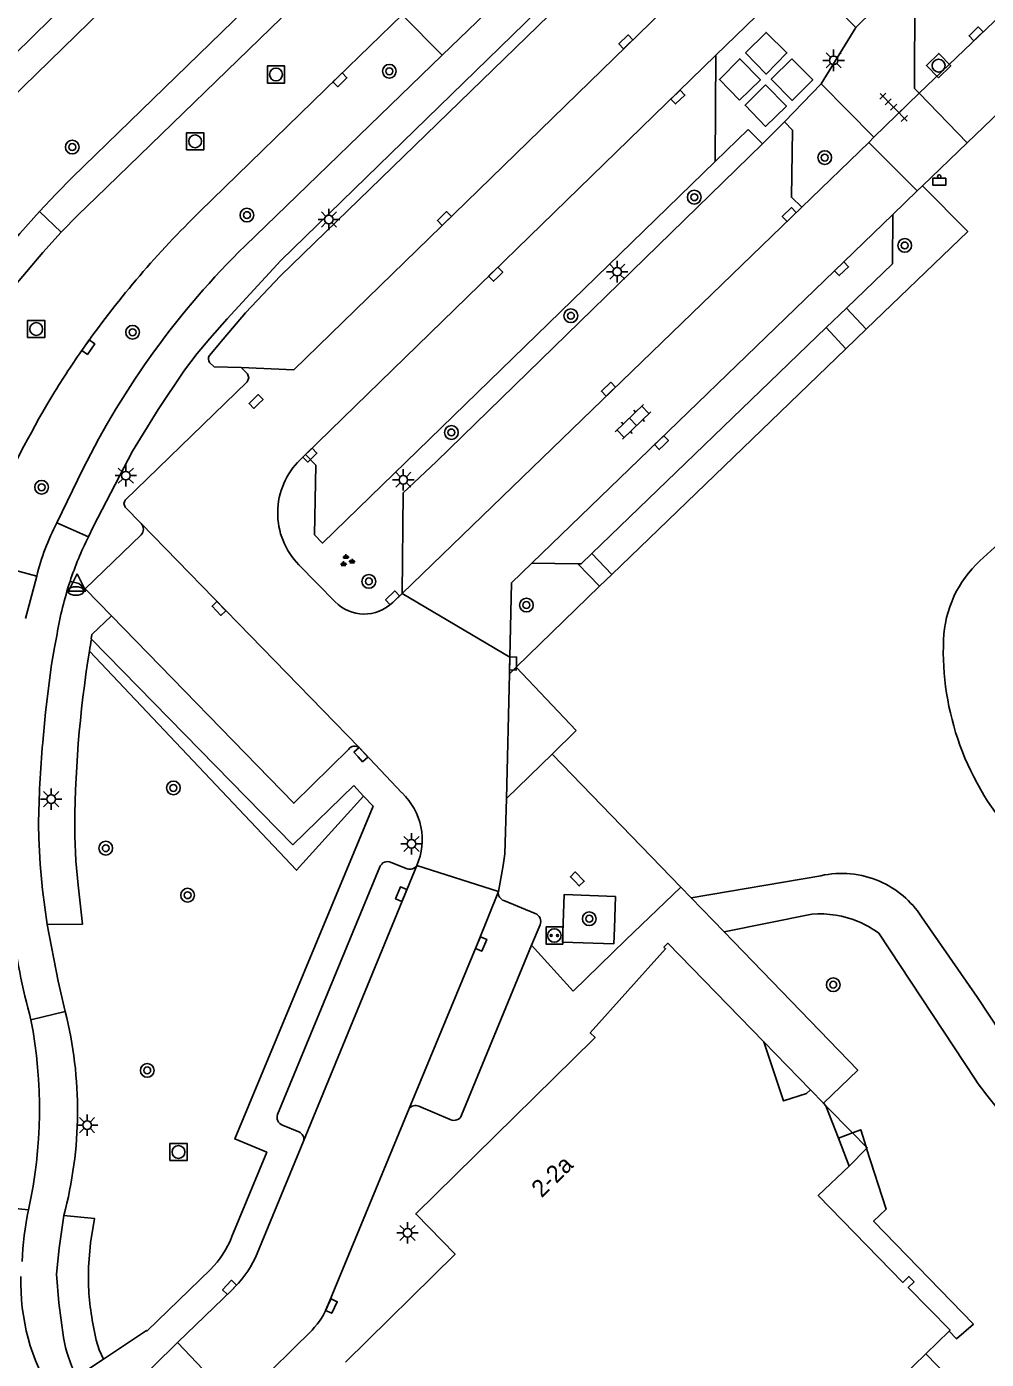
# Model space of a CAD drawing. Extents: x 136000 to 138005, y 398500 to 400500.
# Drawn here: x 137789.8 to 137845.7, y 399477 to 399554.7 of the extents above; entities that cross this region are included whole.
import ezdxf

# ---------------------------------------------------------------- set-up
doc = ezdxf.new("R2010")
doc.units = 0
for name, color, linetype in [('gg-anno-huisnummerreeks BGT', 7, 'Continuous'), ('gg-bbg-hoofdgebouw', 7, 'Continuous'), ('gg-bbg-onder overbouw', 7, 'Continuous'), ('gg-bbg-pand overbouw', 7, 'Continuous'), ('gg-knt-verharding', 7, 'Continuous'), ('gg-knt-verharding nz', 7, 'Continuous'), ('gg-kwrk-afval apart plaats', 7, 'Continuous'), ('gt-grn-groengrens', 7, 'Continuous'), ('gt-grn-weggrens', 7, 'Continuous'), ('gt-grn-weggrens revisie', 7, 'Continuous'), ('gt-symb-afvalbak', 7, 'Continuous'), ('gt-symb-boom', 7, 'Continuous'), ('gt-symb-brandkraan', 7, 'Continuous'), ('gt-symb-groenvak', 7, 'Continuous'), ('gt-symb-klinker verharding', 7, 'Continuous'), ('gt-symb-kolk', 7, 'Continuous'), ('gt-symb-laadpunt elektrisch vervoer', 7, 'Continuous'), ('gt-symb-lichtmast', 7, 'Continuous'), ('gt-symb-rioolschacht', 7, 'Continuous'), ('gt-symb-tegel verharding', 7, 'Continuous'), ('gt-symb-waterafsluiter', 7, 'Continuous')]:
    doc.layers.add(name, color=color, linetype=linetype)

# ---------------------------------------------------------------- blocks, each defined once
blk = doc.blocks.new('gt0-RS')
at = {"layer": 'gt-symb-rioolschacht'}
blk.add_lwpolyline([(-0.5, -0.5), (0.5, -0.5), (0.5, 0.5), (-0.5, 0.5)], close=True, dxfattribs=at)
blk.add_circle((0, 0), 0.375, dxfattribs=at)
blk = doc.blocks.new('gt0-LMAST')
at = {"layer": 'gt-symb-lichtmast'}
for p, q in [((-0.182, 0.173), (-0.447, 0.438)), ((-0.005, 0.246), (-0.005, 0.621)), ((0.172, 0.173), (0.437, 0.438)), ((-0.255, -0.004), (-0.63, -0.004)), ((-0.182, -0.181), (-0.447, -0.446)), ((-0.005, -0.254), (-0.005, -0.629)), ((0.437, -0.446), (0.172, -0.181)), ((0.245, -0.004), (0.62, -0.004))]:
    blk.add_line(p, q, dxfattribs=at)
blk.add_circle((-0.005, -0.004), 0.25, dxfattribs=at)
blk = doc.blocks.new('gt0-BOOM')
at = {"layer": 'gt-symb-boom'}
for radius in [0.4, 0.2]:
    blk.add_circle((0, 0), radius, dxfattribs=at)
blk = doc.blocks.new('gt0-KOLK')
at = {"layer": 'gt-symb-kolk'}
blk.add_lwpolyline([(0, 0), (0.375, 0), (0.375, 0.4), (-0.375, 0.4), (-0.375, 0), (0, 0)], dxfattribs=at)
blk = doc.blocks.new('gt0-TEG1')
at = {"layer": 'gt-symb-tegel verharding'}
for p, q in [((-1.125, 0), (1.125, 0)), ((-0.9, -0.25), (-0.9, 0.25)), ((-0.45, -0.25), (-0.45, 0.25)), ((0, -0.25), (0, 0.25)), ((0.45, -0.25), (0.45, 0.25)), ((0.9, -0.25), (0.9, 0.25))]:
    blk.add_line(p, q, dxfattribs=at)
blk = doc.blocks.new('gt0-ABAK')
at = {"layer": 'gt-symb-afvalbak'}
blk.add_lwpolyline([(0.375, -0.5), (-0.375, -0.5), (-0.375, -0.1), (0.375, -0.1)], close=True, dxfattribs=at)
blk.add_circle((0, 0), 0.1, dxfattribs=at)
blk = doc.blocks.new('gt0-BR')
at = {"layer": 'gt-symb-brandkraan'}
for centre, radius, start, end in [((-0.244, 0), 0.206, 107.56694, 252.43307), ((0.599, -2.664), 3, 106.89205, 107.56694), ((0, -0.691), 0.938, 73.10799, 106.89205), ((-0.599, -2.664), 3, 72.43309, 73.10799), ((0.244, 0), 0.206, 287.56695, 72.43309), ((0.599, 2.664), 3, 252.43307, 253.10797), ((0, 0.691), 0.938, 253.10797, 286.89206), ((-0.599, 2.664), 3, 286.89206, 287.56695)]:
    blk.add_arc(centre, radius, start, end, dxfattribs=at)
blk = doc.blocks.new('gt0-WAFSL')
at = {"layer": 'gt-symb-waterafsluiter'}
for p, q in [((-0.5, -0.333), (0, 0.667)), ((0, 0.667), (0.5, -0.333)), ((0.5, -0.333), (-0.5, -0.333))]:
    blk.add_line(p, q, dxfattribs=at)
blk = doc.blocks.new('gt0-KL1')
at = {"layer": 'gt-symb-klinker verharding'}
for p, q in [((-1.15, 0.3), (1.15, 0.3)), ((-1, -0.3), (-1, 0.3)), ((-0.5, 0.3), (-0.5, 0.45)), ((0, -0.3), (0, 0.3)), ((0.5, 0.3), (0.5, 0.45)), ((1, -0.3), (1, 0.3)), ((-1.15, -0.3), (1.15, -0.3)), ((-0.5, -0.45), (-0.5, -0.3)), ((0.5, -0.45), (0.5, -0.3))]:
    blk.add_line(p, q, dxfattribs=at)
blk = doc.blocks.new('gt0-LEV')
at = {"layer": 'gt-symb-laadpunt elektrisch vervoer'}
blk.add_lwpolyline([(-0.486, 0.501), (0.486, 0.501), (0.486, -0.499), (-0.486, -0.499)], close=True, dxfattribs=at)
for centre, radius in [((0, 0), 0.393), ((-0.186, 0), 0.0566), ((0.186, 0), 0.0566)]:
    blk.add_circle(centre, radius, dxfattribs=at)
blk = doc.blocks.new('gt0-GRVAK')
at = {"layer": 'gt-symb-groenvak'}
for p, q in [((-0.11, 0.189), (-0.228, 0.24)), ((-0.182, 0.153), (0.088, 0.153)), ((-0.091, 0.211), (-0.156, 0.322)), ((-0.047, 0.214), (-0.047, 0.393)), ((-0.004, 0.211), (0.061, 0.322)), ((0.015, 0.189), (0.133, 0.24)), ((0.262, -0.052), (0.197, 0.059)), ((0.305, -0.049), (0.305, 0.13)), ((0.349, -0.052), (0.414, 0.059)), ((-0.245, -0.228), (-0.363, -0.177)), ((-0.318, -0.264), (-0.047, -0.264)), ((-0.226, -0.206), (-0.291, -0.095)), ((-0.183, -0.203), (-0.183, -0.024)), ((-0.139, -0.206), (-0.074, -0.095)), ((-0.12, -0.228), (-0.002, -0.177)), ((0.243, -0.074), (0.125, -0.023)), ((0.17, -0.11), (0.441, -0.11)), ((0.368, -0.074), (0.486, -0.023))]:
    blk.add_line(p, q, dxfattribs=at)

msp = doc.modelspace()

# ---------------------------------------------------------------- linework, layer by layer
at = {"layer": 'gg-bbg-hoofdgebouw'}
for p, q in [((137835.485, 399492.742), (137836.226, 399491.974)), ((137836.226, 399491.974), (137836.381, 399491.814)), ((137843.557, 399478.68), (137842.19, 399477.351)), ((137842.19, 399477.351), (137840.755, 399475.956))]:
    msp.add_line(p, q, dxfattribs=at)
for points in [[(137822.845, 399495.706), (137822.924, 399495.783), (137822.642, 399496.07), (137827.028, 399500.963), (137826.937, 399501.055), (137827.167, 399501.282), (137832.756, 399495.537)], [(137808.37, 399476.88), (137814.767, 399483.168), (137812.468, 399485.507), (137822.845, 399495.706)], [(137843.557, 399478.68), (137843.609, 399478.731), (137841.176, 399481.228), (137841.513, 399481.557), (137841.213, 399481.865), (137840.859, 399481.519), (137835.931, 399486.581), (137837.722, 399488.303)]]:
    msp.add_lwpolyline(points, dxfattribs=at)
at = {"layer": 'gg-bbg-onder overbouw'}
for p, q in [((137836.381, 399491.814), (137837.102, 399489.927)), ((137837.102, 399489.927), (137837.722, 399488.303))]:
    msp.add_line(p, q, dxfattribs=at)
msp.add_lwpolyline([(137832.756, 399495.537), (137833.904, 399492.098), (137835.24, 399492.522), (137835.485, 399492.742)], dxfattribs=at)
at = {"layer": 'gg-bbg-pand overbouw'}
for p, q in [((137835.485, 399492.742), (137832.756, 399495.537)), ((137836.381, 399491.814), (137837.928, 399490.235)), ((137837.928, 399490.235), (137838.719, 399489.428)), ((137838.75, 399489.329), (137837.722, 399488.303))]:
    msp.add_line(p, q, dxfattribs=at)
msp.add_lwpolyline([(137838.719, 399489.428), (137838.783, 399489.362), (137838.75, 399489.329)], dxfattribs=at)
at = {"layer": 'gg-knt-verharding'}
for p, q in [((137793.843, 399544.744), (137859.414, 399608.33)), ((137840.838, 399601.066), (137764.993, 399527.277)), ((137860.711, 399563.444), (137844.606, 399547.933)), ((137829.957, 399553.03), (137834.906, 399557.845)), ((137838.112, 399554.657), (137834.906, 399557.845)), ((137814.013, 399553.03), (137818.313, 399557.192)), ((137777.285, 399541.513), (137792.214, 399556.142)), ((137839.178, 399555.683), (137838.112, 399554.657)), ((137814.013, 399553.03), (137811.678, 399555.387)), ((137802.522, 399541.935), (137814.013, 399553.03)), ((137829.916, 399546.844), (137829.957, 399553.03)), ((137833.966, 399549.157), (137836.107, 399551.376)), ((137836.107, 399551.376), (137839.165, 399548.254)), ((137841.812, 399550.816), (137844.606, 399547.933)), ((137831.843, 399548.717), (137829.916, 399546.844)), ((137831.843, 399548.717), (137832.682, 399547.876)), ((137832.682, 399547.876), (137833.966, 399549.157)), ((137834.965, 399544.172), (137838.875, 399547.951)), ((137839.165, 399548.254), (137838.875, 399547.951)), ((137838.875, 399547.951), (137841.7, 399545.134)), ((137844.606, 399547.933), (137842.007, 399545.43)), ((137841.7, 399545.134), (137842.007, 399545.43)), ((137841.7, 399545.134), (137840.267, 399543.75)), ((137837.569, 399538.302), (137836.393, 399537.172)), ((137837.569, 399538.302), (137838.726, 399537.07)), ((137836.393, 399537.172), (137822.736, 399524.002)), ((137836.393, 399537.172), (137837.542, 399535.928)), ((137837.542, 399535.928), (137838.726, 399537.07)), ((137806.055, 399529.774), (137805.735, 399529.462)), ((137791.551, 399525.776), (137793.068, 399528.913)), ((137845.354, 399523.574), (137848.378, 399526.353)), ((137793.198, 399521.941), (137796.466, 399525.089)), ((137790.385, 399522.68), (137786.732, 399523.649)), ((137823.902, 399522.78), (137822.736, 399524.002)), ((137805.663, 399523.333), (137807.77, 399521.185)), ((137821.924, 399523.405), (137819.235, 399523.435)), ((137821.924, 399523.405), (137823.182, 399522.087)), ((137789.739, 399520.205), (137790.385, 399522.68)), ((137792.345, 399522.361), (137792.325, 399522.367)), ((137823.182, 399522.087), (137823.902, 399522.78)), ((137793.198, 399521.941), (137794.74, 399520.356)), ((137811.132, 399521.14), (137811.677, 399521.666)), ((137793.577, 399519.009), (137805.315, 399507.011)), ((137817.952, 399517.958), (137817.929, 399516.99)), ((137818.328, 399517.378), (137817.929, 399516.99)), ((137818.328, 399517.378), (137821.824, 399513.68)), ((137817.758, 399509.724), (137817.929, 399516.99)), ((137820.417, 399512.31), (137821.824, 399513.68)), ((137811.671, 399510.044), (137809.17, 399512.684)), ((137817.758, 399509.724), (137820.417, 399512.31)), ((137820.417, 399512.31), (137827.913, 399504.555)), ((137805.315, 399507.011), (137808.871, 399510.486)), ((137808.871, 399510.486), (137809.425, 399509.855)), ((137804.414, 399491.313), (137810.379, 399505.738)), ((137811.031, 399505.995), (137811.966, 399505.63)), ((137828.521, 399503.926), (137836.078, 399505.22)), ((137827.913, 399504.555), (137824.723, 399501.475)), ((137827.913, 399504.555), (137828.521, 399503.926)), ((137819.44, 399503.017), (137817.611, 399503.769)), ((137824.115, 399504.018), (137824.047, 399502.173)), ((137828.521, 399503.926), (137830.438, 399501.944)), ((137835.56, 399502.976), (137830.438, 399501.944)), ((137819.222, 399501.166), (137819.714, 399502.36)), ((137845.069, 399493.354), (137839.455, 399501.868)), ((137815.145, 399491.259), (137819.222, 399501.166)), ((137819.222, 399501.166), (137821.641, 399498.499)), ((137824.723, 399501.475), (137821.641, 399498.499)), ((137812.645, 399491.781), (137814.484, 399491.012)), ((137807.375, 399480.227), (137812.088, 399491.646)), ((137805.654, 399490.293), (137804.713, 399490.686)), ((137837.928, 399490.235), (137837.102, 399489.927)), ((137803.235, 399483.208), (137805.931, 399489.756)), ((137838.75, 399489.329), (137838.719, 399489.428)), ((137789.903, 399485.748), (137788.947, 399485.846)), ((137806.429, 399478.745), (137802.028, 399474.409)), ((137802.028, 399474.409), (137798.585, 399478.021)), ((137842.19, 399477.351), (137847.431, 399472.003))]:
    msp.add_line(p, q, dxfattribs=at)
for points in [[(137792.477, 399545.93), (137830.61, 399582.982), (137843.853, 399595.879), (137858.103, 399609.671)], [(137793.392, 399524.966), (137793.688, 399525.583), (137795.968, 399529.959), (137797.467, 399532.381), (137798.99, 399534.674), (137799.735, 399535.66), (137800.469, 399536.536), (137801.477, 399537.68), (137804.615, 399541.066), (137857.142, 399592.192)], [(137850.908, 399585.138), (137804.597, 399540.185), (137802.556, 399538.021), (137801.254, 399536.496), (137800.46, 399535.533)], [(137841.812, 399550.816), (137841.541, 399551.096), (137841.56, 399556.615)], [(137799.897, 399543.931), (137807.915, 399551.745), (137811.678, 399555.387)], [(137833.966, 399549.157), (137834.424, 399548.659), (137834.37, 399544.763), (137834.965, 399544.172)], [(137832.682, 399547.876), (137813.659, 399529.339), (137811.744, 399527.525), (137811.677, 399521.666)], [(137829.916, 399546.844), (137807.033, 399524.602), (137806.578, 399525.093), (137806.658, 399529.145), (137806.055, 399529.774)], [(137790.546, 399543.932), (137791.5, 399544.943), (137792.477, 399545.93)], [(137791.815, 399542.723), (137792.814, 399543.749), (137793.843, 399544.744)], [(137790.546, 399543.932), (137789.396, 399542.645), (137788.284, 399541.324), (137785.067, 399537.421), (137783.193, 399535.079), (137780.608, 399531.743), (137780.33, 399531.345)], [(137840.267, 399543.75), (137840.252, 399540.888), (137837.569, 399538.302)], [(137791.815, 399542.723), (137790.743, 399541.549), (137786.376, 399536.397), (137784.531, 399534.069), (137781.68, 399530.372)], [(137796.476, 399525.738), (137795.534, 399526.707), (137795.455, 399526.907), (137795.54, 399527.104), (137802.653, 399533.997), (137802.754, 399534.228), (137802.666, 399534.465), (137802.293, 399534.84)], [(137800.461, 399535.12), (137800.719, 399534.879), (137802.293, 399534.84)], [(137822.736, 399524.002), (137822.115, 399523.404), (137821.924, 399523.405)], [(137819.235, 399523.435), (137818.054, 399522.294), (137817.952, 399517.958)], [(137793.198, 399521.941), (137792.83, 399522.247), (137792.345, 399522.361)], [(137794.74, 399520.356), (137805.36, 399509.443), (137808.574, 399512.601)], [(137791.569, 399519.297), (137791.416, 399518.526), (137791.25, 399517.535), (137790.886, 399514.758), (137790.735, 399512.981)], [(137809.425, 399509.855), (137809.984, 399509.268), (137801.92, 399489.886), (137803.793, 399489.101), (137801.763, 399484.187)], [(137817.288, 399504.291), (137817.564, 399505.822), (137817.658, 399506.488), (137817.758, 399509.724)], [(137790.985, 399502.368), (137790.714, 399504.391), (137790.582, 399505.896), (137790.498, 399507.401), (137790.492, 399508.196)], [(137790.985, 399502.368), (137793.058, 399502.402), (137792.794, 399504.66), (137792.662, 399506.087), (137792.601, 399507.516)], [(137824.047, 399502.173), (137824.013, 399501.247), (137821.026, 399501.355), (137821.128, 399504.127), (137824.115, 399504.018)], [(137841.943, 399502.832), (137845.215, 399498.128), (137847.217, 399495.098)], [(137790.985, 399502.368), (137791.625, 399499.073), (137792.05, 399497.308)], [(137830.438, 399501.944), (137838.23, 399493.882), (137836.226, 399491.974)], [(137838.719, 399489.428), (137838.402, 399490.411), (137837.928, 399490.235)], [(137843.557, 399478.68), (137843.984, 399478.232), (137844.977, 399479.086), (137839.156, 399485.094), (137839.893, 399485.78), (137838.75, 399489.329)], [(137791.952, 399478.312), (137791.665, 399480.324), (137791.544, 399481.993), (137791.686, 399483.508), (137791.962, 399485.414)], [(137791.962, 399485.414), (137793.75, 399485.252), (137793.51, 399483.83), (137793.41, 399482.407), (137793.405, 399481.272)], [(137800.507, 399482.28), (137796.798, 399478.68), (137796.776, 399478.725), (137794.266, 399477.055)], [(137798.585, 399478.021), (137801.767, 399481.093), (137801.935, 399481.271)], [(137794.266, 399477.055), (137794.023, 399477.592), (137793.853, 399478.156)]]:
    msp.add_lwpolyline(points, dxfattribs=at)
for centre, radius, start, end in [((137839.652, 399503.158), 56.946, 134.27583, 144.61124), ((137836.875, 399507.052), 48.959, 134.56138, 153.47916), ((137829.715, 399510.082), 44.835, 144.47075, 148.6015), ((137800.705, 399535.327), 0.32, 139.96529, 220.31217), ((137837.862, 399505.088), 54.391, 148.58231, 156.31809), ((137808.751, 399526.362), 4.325, 134.21091, 224.44299), ((137803.898, 399519.358), 13.916, 152.53602, 166.18972), ((137796.127, 399525.419), 0.473, 315.76038, 42.4741), ((137811.214, 399516.131), 19.892, 153.63028, 161.72925), ((137849.85, 399518.709), 6.625, 132.74557, 177.72468), ((137811.535, 399516.008), 20.235, 161.68518, 170.64669), ((137809.474, 399522.857), 2.387, 224.45423, 314.01207), ((137849.285, 399509.254), 56.556, 170.06757, 170.79906), ((137859.397, 399518.341), 16.179, 177.765, 199.92348), ((137858.12, 399507.738), 65.519, 170.72615, 180.19445), ((137848.527, 399507.647), 58.037, 174.72717, 179.45845), ((137808.911, 399512.361), 0.414, 51.27128, 144.58496), ((137859.296, 399518.295), 16.068, 199.89101, 222.96897), ((137809.093, 399507.314), 3.755, 336.41631, 46.63542), ((137810.827, 399505.558), 0.482, 64.92117, 158.10475), ((137812.136, 399506.077), 0.478, 249.18283, 326.35043), ((137837.293, 399499.803), 5.552, 66.54736, 102.64461), ((137817.781, 399504.235), 0.497, 173.56636, 249.92993), ((137837.288, 399499.803), 5.554, 33.05169, 66.49244), ((137819.262, 399502.557), 0.493, 336.46112, 68.81576), ((137836.034, 399497.236), 5.759, 66.95707, 94.71824), ((137840.459, 399510.064), 52.127, 188.44596, 194.7177), ((137836.017, 399497.214), 5.786, 53.54002, 66.88566), ((137768.931, 399491.532), 23.83, 345.12418, 14.02801), ((137763.347, 399491.619), 27.198, 347.53429, 11.02731), ((137863.167, 399505.988), 22.072, 214.91792, 225.46021), ((137812.448, 399491.376), 0.45, 64.10223, 143.14587), ((137804.881, 399491.151), 0.495, 160.87903, 250.11149), ((137814.7, 399491.442), 0.481, 243.30536, 337.67368), ((137805.496, 399489.872), 0.45, 345.11589, 69.45607), ((137807.642, 399482.022), 18.126, 168.1382, 177.74289), ((137796.407, 399486.347), 5.775, 315.22795, 338.03217), ((137797.702, 399485.517), 5.996, 314.91472, 337.35092), ((137801.842, 399481.489), 12.384, 178.2802, 211.88471), ((137810.593, 399482.153), 17.211, 182.93423, 193.42893), ((137803.314, 399481.777), 4.347, 315.78149, 339.11617), ((137798.698, 399479.325), 6.822, 188.53817, 208.39335)]:
    msp.add_arc(centre, radius, start, end, dxfattribs=at)
at = {"layer": 'gg-knt-verharding nz'}
for p, q in [((137864.884, 399573.031), (137841.812, 399550.816)), ((137829.957, 399553.03), (137806.055, 399529.774)), ((137841.812, 399550.816), (137839.165, 399548.254)), ((137811.677, 399521.666), (137834.965, 399544.172)), ((137840.267, 399543.75), (137819.235, 399523.435)), ((137809.17, 399512.684), (137796.476, 399525.738)), ((137805.931, 399489.756), (137812.534, 399505.812))]:
    msp.add_line(p, q, dxfattribs=at)
for points in [[(137857.068, 399585.006), (137805.368, 399534.711), (137802.293, 399534.84)], [(137794.74, 399520.356), (137793.596, 399519.271), (137793.552, 399519.034), (137793.577, 399519.009)], [(137812.088, 399491.646), (137816.094, 399501.318), (137817.288, 399504.291)], [(137794.266, 399477.055), (137793.295, 399476.409), (137792.697, 399476.081)]]:
    msp.add_lwpolyline(points, dxfattribs=at)
at = {"layer": 'gg-kwrk-afval apart plaats'}
for points in [[(137831.696, 399553.175), (137832.887, 399554.363), (137834.1, 399553.17), (137832.895, 399551.935), (137831.696, 399553.175)], [(137831.343, 399550.423), (137830.167, 399551.615), (137831.356, 399552.834), (137832.557, 399551.594), (137831.343, 399550.423)], [(137834.393, 399552.829), (137833.187, 399551.632), (137834.405, 399550.404), (137835.605, 399551.608), (137834.393, 399552.829)], [(137832.863, 399551.312), (137831.667, 399550.12), (137832.861, 399548.889), (137834.071, 399550.075), (137832.863, 399551.312)]]:
    msp.add_lwpolyline(points, dxfattribs=at)
at = {"layer": 'gt-grn-groengrens'}
for p, q in [((137837.542, 399535.928), (137823.902, 399522.78)), ((137823.182, 399522.087), (137818.328, 399517.378))]:
    msp.add_line(p, q, dxfattribs=at)
for points in [[(137842.007, 399545.43), (137844.639, 399542.769), (137838.726, 399537.07)], [(137809.425, 399509.855), (137805.519, 399505.536), (137793.457, 399518.297)]]:
    msp.add_lwpolyline(points, dxfattribs=at)
at = {"layer": 'gt-grn-weggrens'}
for p, q in [((137838.112, 399554.657), (137836.107, 399551.376)), ((137811.677, 399521.666), (137817.952, 399517.958)), ((137812.534, 399505.812), (137817.288, 399504.291)), ((137798.585, 399478.021), (137794.094, 399473.596))]:
    msp.add_line(p, q, dxfattribs=at)
at = {"layer": 'gt-grn-weggrens revisie'}
for p, q in [((137791.815, 399542.723), (137790.546, 399543.932)), ((137793.392, 399524.966), (137791.551, 399525.776)), ((137790.042, 399496.821), (137792.05, 399497.308))]:
    msp.add_line(p, q, dxfattribs=at)

# ---------------------------------------------------------------- block references
at = {"layer": 'gt-symb-afvalbak'}
msp.add_blockref('gt0-ABAK', (137842.981, 399545.97), dxfattribs=at)
at = {"layer": 'gt-symb-boom'}
for p in [(137810.933, 399552.098), (137792.457, 399547.687), (137836.307, 399547.067), (137828.703, 399544.763), (137802.635, 399543.718), (137840.968, 399541.95), (137821.511, 399537.851), (137795.974, 399536.889), (137814.549, 399531.05), (137790.669, 399527.855), (137809.739, 399522.375), (137818.92, 399520.996), (137798.349, 399510.334), (137794.408, 399506.825), (137799.176, 399504.085), (137822.587, 399502.713), (137836.801, 399498.87), (137796.822, 399493.877)]:
    msp.add_blockref('gt0-BOOM', p, dxfattribs=at)
at = {"layer": 'gt-symb-brandkraan'}
msp.add_blockref('gt0-BR', (137792.661, 399521.816), dxfattribs=at)
at = {"layer": 'gt-symb-groenvak'}
msp.add_blockref('gt0-GRVAK', (137808.453, 399523.566), dxfattribs=at)
at = {"layer": 'gt-symb-klinker verharding', "rotation": 44.189646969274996}
msp.add_blockref('gt0-KL1', (137825.135, 399531.671), dxfattribs=at)
at = {"layer": 'gt-symb-kolk'}
for p, rotation in [((137845.265, 399554.14), 44.02760489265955), ((137824.858, 399553.672), 44.02760489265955), ((137807.915, 399551.745), -135.7418361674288), ((137827.886, 399550.457), 44.02760489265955), ((137814.283, 399543.379), 44.27067303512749), ((137834.379, 399543.605), 44.02760489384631), ((137817.269, 399540.129), 44.02760489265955), ((137837.427, 399540.451), 44.02760489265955), ((137793.227, 399536.137), -125.00391949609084), ((137823.843, 399533.43), 44.02760489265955), ((137803.306, 399532.712), 44.02760489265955), ((137826.931, 399530.316), 44.02760489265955), ((137806.448, 399529.587), 44.27067303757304), ((137811.258, 399521.265), 43.500028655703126), ((137800.86, 399520.657), -45.9723951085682), ((137818.342, 399517.583), 88.73969615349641), ((137809.125, 399512.142), -47.757156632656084), ((137821.745, 399504.893), -45.972395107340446), ((137811.808, 399504.069), 67.39689455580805), ((137816.094, 399501.318), -112.49820354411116), ((137801.767, 399481.093), 46.8490820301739), ((137807.375, 399480.227), -115.27285716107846)]:
    msp.add_blockref('gt0-KOLK', p, dxfattribs=dict(at, rotation=rotation))
at = {"layer": 'gt-symb-laadpunt elektrisch vervoer'}
msp.add_blockref('gt0-LEV', (137820.55, 399501.737), dxfattribs=at)
at = {"layer": 'gt-symb-lichtmast'}
for p in [(137836.833, 399552.741), (137807.419, 399543.465), (137824.222, 399540.424), (137795.579, 399528.538), (137811.753, 399528.301), (137791.226, 399509.684), (137812.226, 399507.077), (137793.323, 399490.684), (137811.992, 399484.406)]:
    msp.add_blockref('gt0-LMAST', p, dxfattribs=at)
at = {"layer": 'gt-symb-rioolschacht', "rotation": 44.02760489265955}
msp.add_blockref('gt0-RS', (137842.943, 399552.43), dxfattribs=at)
at = {"layer": 'gt-symb-rioolschacht'}
for p in [(137804.329, 399551.915), (137799.614, 399548.02), (137790.354, 399537.079), (137798.645, 399489.121)]:
    msp.add_blockref('gt0-RS', p, dxfattribs=at)
at = {"layer": 'gt-symb-tegel verharding', "rotation": -45.81035302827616}
msp.add_blockref('gt0-TEG1', (137840.322, 399550.002), dxfattribs=at)
at = {"layer": 'gt-symb-waterafsluiter'}
msp.add_blockref('gt0-WAFSL', (137792.737, 399522.137), dxfattribs=at)

# ---------------------------------------------------------------- texts
at = {"layer": 'gg-anno-huisnummerreeks BGT'}
msp.add_text('2-2a', height=1, rotation=44.5, dxfattribs=at).set_placement((137819.813, 399486.417))

doc.saveas('drawing.dxf')
